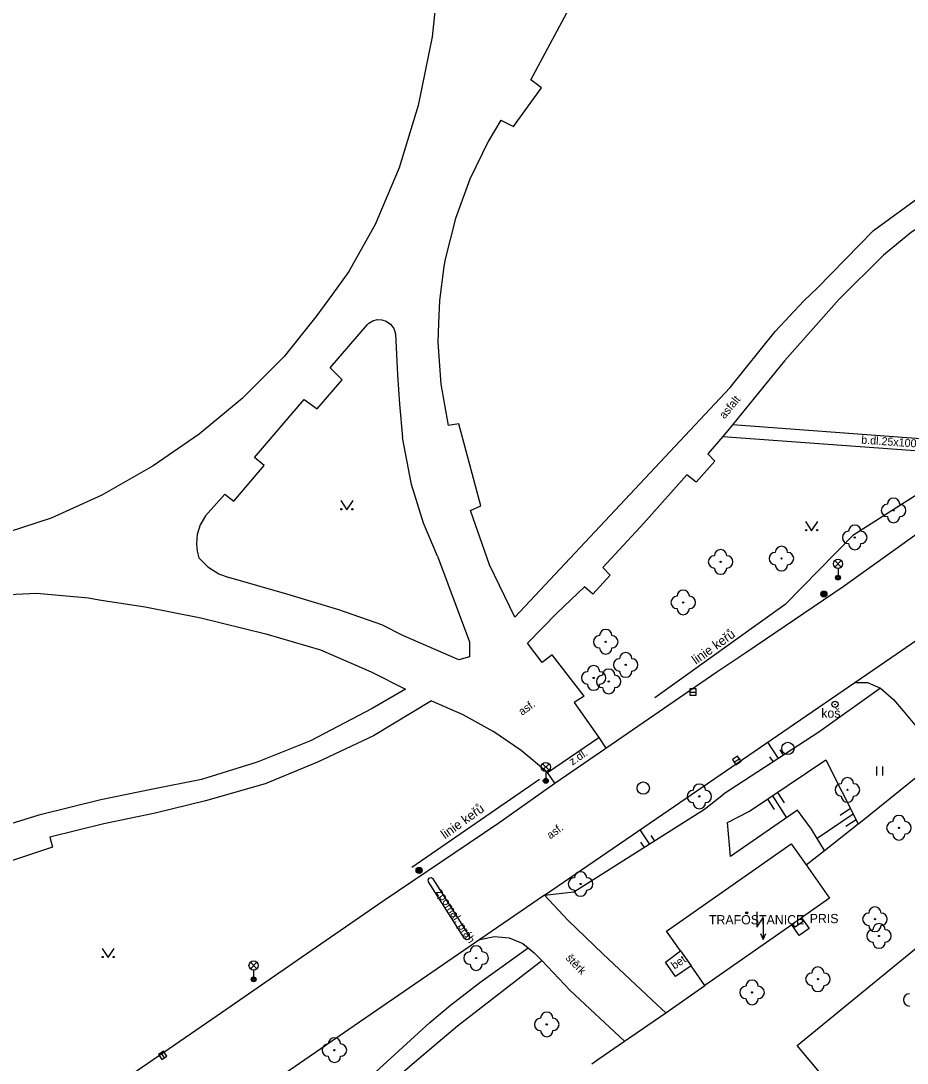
# Model space of a CAD drawing. Extents: x -600391 to -599491, y -1160176 to -1159402.
# Drawn here: x -599867.1 to -599795.1, y -1159818.9 to -1159734.3 of the extents above; entities that cross this region are included whole.
import ezdxf

# ---------------------------------------------------------------- set-up
doc = ezdxf.new("R2010")
doc.units = 0
for name, color, linetype in [('Level 10', 7, 'Continuous'), ('Level 11', 7, 'Continuous'), ('Level 14', 7, 'Continuous'), ('Level 15', 7, 'Continuous'), ('Level 22', 7, 'Continuous'), ('Level 24', 7, 'Continuous'), ('Level 25', 7, 'Continuous'), ('Level 27', 7, 'Continuous'), ('Level 33', 7, 'Continuous'), ('Level 36', 7, 'Continuous'), ('Level 39', 7, 'Continuous'), ('Level 40', 7, 'Continuous'), ('Level 41', 7, 'Continuous'), ('Level 42', 7, 'Continuous'), ('Level 5', 7, 'Continuous'), ('Level 6', 7, 'Continuous'), ('Level 7', 7, 'Continuous')]:
    doc.layers.add(name, color=color, linetype=linetype)

msp = doc.modelspace()

# ---------------------------------------------------------------- linework, layer by layer
at = {"layer": 'Level 10'}
for points in [[(-599808.21, -1159785.55), (-599800.32, -1159780.19), (-599794.3, -1159775.91), (-599787.23, -1159771.05), (-599784.13, -1159768.94), (-599778.44, -1159765.03), (-599768.71, -1159758.42)], [(-599799.36, -1159788), (-599796.44, -1159785.99), (-599794.35, -1159784.56)], [(-599819.57, -1159793.32), (-599810.56, -1159787.13), (-599808.21, -1159785.55)], [(-599824.55, -1159805.27), (-599814.96, -1159798.69), (-599804.25, -1159791.36), (-599799.36, -1159788)], [(-599823.72, -1159796.16), (-599819.57, -1159793.32)], [(-599828.35, -1159799.44), (-599823.72, -1159796.16)], [(-599908.3, -1159854.16), (-599900.65, -1159848.98), (-599894.29, -1159844.6), (-599887.33, -1159839.84), (-599885.81, -1159838.8), (-599882.41, -1159836.47), (-599875.58, -1159831.8), (-599869.53, -1159827.62), (-599863.69, -1159823.65), (-599851.15, -1159815.03), (-599844.29, -1159810.29), (-599837.59, -1159805.67), (-599828.35, -1159799.44)], [(-599824.55, -1159805.27), (-599829.8, -1159808.85)], [(-599829.8, -1159808.85), (-599833.71, -1159811.54), (-599840.45, -1159816.16), (-599841.86, -1159817.13), (-599847.4, -1159820.94), (-599859.59, -1159829.34), (-599865.66, -1159833.47), (-599871.32, -1159837.37), (-599872.61, -1159838.25), (-599875.68, -1159840.38)]]:
    msp.add_lwpolyline(points, dxfattribs=at)
at = {"layer": 'Level 11'}
for points in [[(-599825.68, -1159739.07), (-599808.27, -1159706.65)], [(-599833.2, -1159730.96), (-599833.68, -1159735.57)], [(-599802.431, -1159755.969), (-599797.836, -1159751.293), (-599792.937, -1159747.718), (-599786.619, -1159744.298), (-599777.836, -1159740.23), (-599771.18, -1159737.919), (-599762.16, -1159735.85), (-599761.815, -1159735.78), (-599749.65, -1159733.31)], [(-599833.68, -1159735.57), (-599834.82, -1159741.14)], [(-599763.12, -1159738.07), (-599769.115, -1159739.429), (-599774.939, -1159741.401), (-599780.117, -1159743.404), (-599785.263, -1159745.9), (-599790.286, -1159748.643), (-599794.755, -1159751.447), (-599797.035, -1159753.296), (-599800.641, -1159756.871), (-599805.08, -1159761.88)], [(-599824.81, -1159739.72), (-599825.68, -1159739.07)], [(-599827.07, -1159742.85), (-599824.81, -1159739.72)], [(-599834.82, -1159741.14), (-599836.35, -1159746.22)], [(-599828.1, -1159742.33), (-599829.14, -1159744.07), (-599830.63, -1159747.12), (-599831.79, -1159750.32), (-599832.62, -1159753.62), (-599832.73, -1159754.21), (-599833.09, -1159756.99), (-599833.16, -1159758.81)], [(-599828.1, -1159742.33), (-599827.07, -1159742.85)], [(-599836.35, -1159746.22), (-599838.31, -1159750.81)], [(-599838.31, -1159750.81), (-599840.45, -1159754.64)], [(-599840.45, -1159754.64), (-599841.775, -1159756.466), (-599843.12, -1159758.32)], [(-599809.48, -1159764.05), (-599805.84, -1159759.51), (-599803.5, -1159757), (-599802.43, -1159755.97)], [(-599843.12, -1159758.32), (-599845.71, -1159761.52)], [(-599841.96, -1159762.45), (-599838.923, -1159758.918), (-599838.83, -1159758.81)], [(-599838.83, -1159758.81), (-599838.51, -1159758.62), (-599838.15, -1159758.53), (-599837.78, -1159758.54), (-599837.43, -1159758.65), (-599837.07, -1159758.9), (-599836.88, -1159759.15), (-599836.8, -1159759.26), (-599836.67, -1159759.68)], [(-599833.16, -1159758.81), (-599833.21, -1159760.39), (-599832.98, -1159763.78), (-599832.39, -1159767.12)], [(-599836.67, -1159759.68), (-599836.49, -1159763.02)], [(-599845.71, -1159761.52), (-599849.1, -1159764.95)], [(-599805.08, -1159761.88), (-599809.29, -1159767.07)], [(-599840.99, -1159763.42), (-599841.96, -1159762.45)], [(-599836.49, -1159763.02), (-599836.33, -1159765.4)], [(-599843.02, -1159765.78), (-599840.99, -1159763.42)], [(-599826.96, -1159782.68), (-599809.48, -1159764.05)], [(-599849.1, -1159764.95), (-599852.6, -1159767.83)], [(-599848.1, -1159769.72), (-599844.08, -1159765.01)], [(-599844.08, -1159765.01), (-599843.02, -1159765.78)], [(-599836.33, -1159765.4), (-599836.1, -1159768.11)], [(-599831.51, -1159767), (-599832.39, -1159767.12)], [(-599829.72, -1159773.66), (-599831.51, -1159767)], [(-599809.29, -1159767.07), (-599810.09, -1159768.01)], [(-599784.13, -1159768.94), (-599794.77, -1159768.15), (-599809.29, -1159767.07)], [(-599852.6, -1159767.83), (-599856.34, -1159770.39)], [(-599833.24, -1159777.75), (-599834.39, -1159775.05), (-599835.37, -1159771.91), (-599836.1, -1159768.11)], [(-599810.09, -1159768.01), (-599811.31, -1159769.43)], [(-599810.09, -1159768.01), (-599794.85, -1159769.14), (-599787.16, -1159769.71), (-599787.23, -1159771.05)], [(-599847.32, -1159770.38), (-599848.1, -1159769.72)], [(-599811.31, -1159769.43), (-599810.74, -1159770.03)], [(-599856.34, -1159770.39), (-599860.51, -1159772.78)], [(-599849.79, -1159773.28), (-599847.32, -1159770.38)], [(-599790.37, -1159770.24), (-599799.52, -1159776.07), (-599805.03, -1159781.66), (-599815.61, -1159789.24)], [(-599810.74, -1159770.03), (-599812.26, -1159771.74)], [(-599813.01, -1159771.14), (-599816.49, -1159775.06)], [(-599812.26, -1159771.74), (-599813.01, -1159771.14)], [(-599860.51, -1159772.78), (-599864.62, -1159774.66)], [(-599852.1, -1159774.46), (-599850.53, -1159772.7)], [(-599850.53, -1159772.7), (-599849.79, -1159773.28)], [(-599830.58, -1159774.02), (-599829.72, -1159773.66)], [(-599829.04, -1159778.44), (-599830.58, -1159774.02)], [(-599864.62, -1159774.66), (-599868.04, -1159775.77)], [(-599852.1, -1159774.46), (-599852.52, -1159775.18), (-599852.77, -1159775.97), (-599852.79, -1159776.31)], [(-599816.49, -1159775.06), (-599819.82, -1159778.65)], [(-599852.79, -1159776.31), (-599852.83, -1159776.8), (-599852.77, -1159777.34), (-599852.63, -1159777.87)], [(-599852.63, -1159777.87), (-599851.89, -1159778.61), (-599851.01, -1159779.17), (-599850.19, -1159779.48)], [(-599833.24, -1159777.75), (-599830.64, -1159784.68)], [(-599826.96, -1159782.68), (-599829.04, -1159778.44)], [(-599819.82, -1159778.65), (-599819.22, -1159779.29)], [(-599845.47, -1159780.82), (-599850.19, -1159779.48)], [(-599819.22, -1159779.29), (-599820.65, -1159780.83)], [(-599870.3, -1159780.95), (-599865.81, -1159780.73)], [(-599865.81, -1159780.73), (-599861.58, -1159781.13)], [(-599821.32, -1159780.22), (-599823.57, -1159782.37)], [(-599820.65, -1159780.83), (-599821.32, -1159780.22)], [(-599861.58, -1159781.13), (-599860.73, -1159781.27)], [(-599860.73, -1159781.27), (-599856.98, -1159781.86)], [(-599841.25, -1159782.09), (-599845.47, -1159780.82)], [(-599856.98, -1159781.86), (-599852.46, -1159782.74)], [(-599837.77, -1159783.31), (-599841.25, -1159782.09)], [(-599823.57, -1159782.37), (-599825.94, -1159784.79)], [(-599852.46, -1159782.74), (-599847.2, -1159784.03)], [(-599836.06, -1159784.19), (-599837.77, -1159783.31)], [(-599847.2, -1159784.03), (-599842.76, -1159785.34)], [(-599831.53, -1159786.14), (-599836.06, -1159784.19)], [(-599830.64, -1159784.68), (-599830.64, -1159785.92)], [(-599821.34, -1159789.09), (-599823.95, -1159785.76), (-599824.75, -1159786.38), (-599825.94, -1159784.79)], [(-599842.76, -1159785.34), (-599838.63, -1159787.14)], [(-599830.64, -1159785.92), (-599831.53, -1159786.14)], [(-599838.63, -1159787.14), (-599835.84, -1159788.54)], [(-599799.36, -1159788), (-599798.33, -1159788), (-599797.28, -1159788.44)], [(-599835.84, -1159788.54), (-599838.56, -1159790.11)], [(-599821.34, -1159789.09), (-599822.15, -1159789.61)], [(-599797.28, -1159788.44), (-599796.23, -1159789.36)], [(-599838.56, -1159790.11), (-599843.55, -1159792.74)], [(-599833.73, -1159789.47), (-599838.44, -1159792.31)], [(-599833.73, -1159789.47), (-599831.19, -1159790.59), (-599828.76, -1159791.95)], [(-599822.15, -1159789.61), (-599820.15, -1159792.46)], [(-599796.23, -1159789.36), (-599795.44, -1159790.29), (-599792.33, -1159794.03)], [(-599838.44, -1159792.31), (-599843, -1159794.46)], [(-599826.46, -1159793.52), (-599828.76, -1159791.95)], [(-599824.32, -1159795.29), (-599820.15, -1159792.46)], [(-599820.15, -1159792.46), (-599819.57, -1159793.32)], [(-599843.55, -1159792.74), (-599847.9, -1159794.47)], [(-599824.32, -1159795.29), (-599826.46, -1159793.52)], [(-599847.9, -1159794.47), (-599852.4, -1159795.88)], [(-599843, -1159794.46), (-599847.24, -1159796.22)], [(-599852.4, -1159795.88), (-599856.49, -1159796.68)], [(-599824.98, -1159795.88), (-599835.33, -1159803.01)], [(-599823.72, -1159796.16), (-599824.32, -1159795.29)], [(-599856.49, -1159796.68), (-599860.59, -1159797.51)], [(-599847.24, -1159796.22), (-599852.08, -1159797.6)], [(-599860.59, -1159797.51), (-599865.63, -1159798.77)], [(-599852.08, -1159797.6), (-599856.16, -1159798.59)], [(-599865.63, -1159798.77), (-599870.19, -1159800.17)], [(-599856.16, -1159798.59), (-599860.35, -1159799.47)], [(-599860.35, -1159799.47), (-599864.73, -1159800.54)], [(-599864.73, -1159800.54), (-599864.51, -1159801.35)], [(-599864.51, -1159801.35), (-599869.42, -1159802.99)], [(-599833.98, -1159804.17), (-599834.01, -1159804), (-599833.91, -1159803.86), (-599833.74, -1159803.83), (-599833.6, -1159803.93)], [(-599831.05, -1159808.78), (-599832.52, -1159806.47), (-599833.98, -1159804.17)], [(-599830.67, -1159808.54), (-599833.6, -1159803.93)], [(-599822.67, -1159807.28), (-599824.55, -1159805.27)], [(-599804.04, -1159817.47), (-599789.44, -1159805.51), (-599769.22, -1159829.91), (-599783.57, -1159841.92), (-599804.04, -1159817.47)], [(-599819.82, -1159810.03), (-599822.67, -1159807.28)], [(-599803.7, -1159807.11), (-599803.07, -1159807.97), (-599803.87, -1159808.52), (-599804.49, -1159807.66)], [(-599830.67, -1159808.54), (-599830.64, -1159808.71), (-599830.74, -1159808.85), (-599830.91, -1159808.88), (-599831.05, -1159808.78)], [(-599829.8, -1159808.85), (-599828.63, -1159808.61), (-599827.43, -1159808.72), (-599826.33, -1159809.17), (-599825.9, -1159809.52), (-599825.4, -1159809.93)], [(-599866.12, -1159837.06), (-599862.47, -1159834.72), (-599860.67, -1159833.86), (-599859.46, -1159833.32), (-599857.84, -1159833.01), (-599855.46, -1159832.52), (-599853.04, -1159831.93), (-599850.57, -1159830.85), (-599848.68, -1159829.96), (-599846.44, -1159828.29), (-599844.42, -1159826.27), (-599842.35, -1159823.8), (-599840.83, -1159821.92), (-599839.52, -1159820.75), (-599833.86, -1159815.59), (-599832.2, -1159814.19), (-599829.82, -1159812.35), (-599825.9, -1159809.52)], [(-599818.07, -1159817.11), (-599822.47, -1159812.99), (-599824.79, -1159810.57), (-599825.4, -1159809.93)], [(-599819.82, -1159810.03), (-599815.41, -1159814.15), (-599814.72, -1159814.8)], [(-599812.66, -1159810.99), (-599813.93, -1159811.86), (-599814.73, -1159810.71), (-599813.52, -1159809.77)], [(-599865.24, -1159838.25), (-599861.66, -1159836.02), (-599859.95, -1159835.07), (-599858.11, -1159834.54), (-599856.5, -1159834.18), (-599854.92, -1159833.95), (-599853.44, -1159833.59), (-599851.47, -1159833.01), (-599849.04, -1159831.89), (-599847.29, -1159830.99), (-599845.36, -1159829.42), (-599842.98, -1159826.9), (-599841.05, -1159824.61), (-599839.75, -1159822.86), (-599837.95, -1159821.29), (-599835.12, -1159818.82), (-599831.62, -1159815.86), (-599824.79, -1159810.57)]]:
    msp.add_lwpolyline(points, dxfattribs=at)
at = {"layer": 'Level 14'}
for points in [[(-599797.28, -1159788.44), (-599802.29, -1159792.03), (-599810.03, -1159797.07)], [(-599809.46, -1159802.11), (-599809.69, -1159799.35), (-599807.91, -1159798.45), (-599801.73, -1159794.26), (-599799.08, -1159799.46)], [(-599811.58, -1159798.28), (-599810.03, -1159797.07)], [(-599824.55, -1159805.27), (-599822.19, -1159804.99), (-599811.58, -1159798.28)], [(-599801.82, -1159801.62), (-599802.88, -1159799.91), (-599804.03, -1159798.36), (-599809.46, -1159802.11)]]:
    msp.add_lwpolyline(points, dxfattribs=at)
at = {"layer": 'Level 15'}
for points in [[(-599805.56, -1159794.16), (-599806.43, -1159792.85)], [(-599805.15, -1159793.89), (-599805.42, -1159793.47)], [(-599805.98, -1159794.44), (-599806.26, -1159794.02)], [(-599806.46, -1159797.47), (-599805.92, -1159798.31)], [(-599806.05, -1159797.19), (-599804.91, -1159798.97)], [(-599805.64, -1159796.91), (-599805.1, -1159797.75)], [(-599799.71, -1159798.23), (-599800.55, -1159798.79)], [(-599799.49, -1159798.68), (-599802.41, -1159800.66)], [(-599799.26, -1159799.13), (-599800.09, -1159799.69)], [(-599816.04, -1159801.1), (-599816.8, -1159799.95)], [(-599816.45, -1159801.38), (-599816.74, -1159800.95)], [(-599815.62, -1159800.82), (-599815.89, -1159800.42)]]:
    msp.add_lwpolyline(points, dxfattribs=at)
at = {"layer": 'Level 22'}
for centre in [(-599796.22, -1159774.02), (-599799.37, -1159776.22), (-599810.26, -1159778.2), (-599805.32, -1159777.93), (-599813.3, -1159781.49), (-599819.59, -1159784.69), (-599817.97, -1159786.56), (-599820.57, -1159787.62), (-599819.35, -1159787.91), (-599799.96, -1159796.71), (-599811.99, -1159797.24), (-599795.78, -1159799.79), (-599821.63, -1159804.35), (-599797.73, -1159807.21), (-599797.4, -1159808.57), (-599830.11, -1159810.36), (-599802.36, -1159812.08), (-599807.71, -1159813.15), (-599824.38, -1159815.75), (-599841.62, -1159817.84)]:
    msp.add_circle(centre, 0.05, dxfattribs=at)
for centre, start, end in [((-599796.22, -1159773.52), 0, 180), ((-599796.72, -1159774.02), 90, 270), ((-599795.72, -1159774.02), 270, 90), ((-599796.22, -1159774.52), 180, 0), ((-599799.87, -1159776.22), 90, 270), ((-599799.37, -1159775.72), 0, 180), ((-599798.87, -1159776.22), 270, 90), ((-599810.26, -1159777.7), 0, 180), ((-599805.82, -1159777.93), 90, 270), ((-599805.32, -1159777.43), 0, 180), ((-599804.82, -1159777.93), 270, 90), ((-599799.37, -1159776.72), 180, 0), ((-599810.76, -1159778.2), 90, 270), ((-599809.76, -1159778.2), 270, 90), ((-599810.26, -1159778.7), 180, 0), ((-599805.32, -1159778.43), 180, 0), ((-599813.3, -1159780.99), 0, 180), ((-599813.8, -1159781.49), 90, 270), ((-599812.8, -1159781.49), 270, 90), ((-599813.3, -1159781.99), 180, 0), ((-599820.09, -1159784.69), 90, 270), ((-599819.59, -1159784.19), 0, 180), ((-599819.09, -1159784.69), 270, 90), ((-599819.59, -1159785.19), 180, 0), ((-599817.97, -1159786.06), 0, 180), ((-599820.57, -1159787.12), 0, 180), ((-599818.47, -1159786.56), 90, 270), ((-599817.47, -1159786.56), 270, 90), ((-599821.07, -1159787.62), 90, 270), ((-599819.85, -1159787.91), 90, 270), ((-599820.07, -1159787.62), 270, 90), ((-599819.35, -1159787.41), 0, 180), ((-599818.85, -1159787.91), 270, 90), ((-599817.97, -1159787.06), 180, 0), ((-599820.57, -1159788.12), 180, 0), ((-599819.35, -1159788.41), 180, 0), ((-599799.96, -1159796.21), 0, 180), ((-599812.49, -1159797.24), 90, 270), ((-599811.99, -1159796.74), 0, 180), ((-599811.49, -1159797.24), 270, 90), ((-599800.46, -1159796.71), 90, 270), ((-599799.46, -1159796.71), 270, 90), ((-599811.99, -1159797.74), 180, 0), ((-599799.96, -1159797.21), 180, 0), ((-599796.28, -1159799.79), 90, 270), ((-599795.78, -1159799.29), 0, 180), ((-599795.28, -1159799.79), 270, 90), ((-599795.78, -1159800.29), 180, 0), ((-599821.63, -1159803.85), 0, 180), ((-599822.13, -1159804.35), 90, 270), ((-599821.13, -1159804.35), 270, 90), ((-599821.63, -1159804.85), 180, 0), ((-599798.23, -1159807.21), 90, 270), ((-599797.73, -1159806.71), 0, 180), ((-599797.23, -1159807.21), 270, 90), ((-599797.73, -1159807.71), 180, 0), ((-599797.4, -1159808.07), 0, 180), ((-599797.9, -1159808.57), 90, 270), ((-599796.9, -1159808.57), 270, 90), ((-599830.11, -1159809.86), 0, 180), ((-599797.4, -1159809.07), 180, 0), ((-599830.61, -1159810.36), 90, 270), ((-599829.61, -1159810.36), 270, 90), ((-599830.11, -1159810.86), 180, 0), ((-599802.36, -1159811.58), 0, 180), ((-599802.86, -1159812.08), 90, 270), ((-599801.86, -1159812.08), 270, 90), ((-599808.21, -1159813.15), 90, 270), ((-599807.71, -1159812.65), 0, 180), ((-599807.21, -1159813.15), 270, 90), ((-599802.36, -1159812.58), 180, 0), ((-599807.71, -1159813.65), 180, 0), ((-599794.92, -1159813.76), 90, 270), ((-599824.88, -1159815.75), 90, 270), ((-599824.38, -1159815.25), 0, 180), ((-599823.88, -1159815.75), 270, 90), ((-599824.38, -1159816.25), 180, 0), ((-599841.62, -1159817.34), 0, 180), ((-599842.12, -1159817.84), 90, 270), ((-599841.12, -1159817.84), 270, 90), ((-599841.62, -1159818.34), 180, 0)]:
    msp.add_arc(centre, 0.5, start, end, dxfattribs=at)
at = {"layer": 'Level 24'}
for points in [[(-599804.2, -1159807.85), (-599804.39, -1159807.59)], [(-599803.74, -1159807.14), (-599803.56, -1159807.4), (-599804.2, -1159807.85)]]:
    msp.add_lwpolyline(points, dxfattribs=at)
at = {"layer": 'Level 25'}
for centre, radius in [((-599801.88, -1159780.82), 0.25), ((-599801.88, -1159780.82), 0.2), ((-599801.88, -1159780.82), 0.15), ((-599801.88, -1159780.82), 0.1), ((-599801.88, -1159780.82), 0.05), ((-599800.97, -1159789.77), 0.25), ((-599800.97, -1159789.77), 0.0303), ((-599834.74, -1159803.25), 0.25), ((-599834.74, -1159803.25), 0.2), ((-599834.74, -1159803.25), 0.15), ((-599834.74, -1159803.25), 0.1), ((-599834.74, -1159803.25), 0.05)]:
    msp.add_circle(centre, radius, dxfattribs=at)
at = {"layer": 'Level 27'}
for p, q in [((-599812.76, -1159788.77), (-599812.26, -1159788.77)), ((-599809.156, -1159794.461), (-599808.744, -1159794.179)), ((-599855.705, -1159818.05), (-599855.435, -1159818.47))]:
    msp.add_line(p, q, dxfattribs=at)
for points in [[(-599812.76, -1159789.02), (-599812.26, -1159789.02), (-599812.26, -1159788.52), (-599812.76, -1159788.52)], [(-599809.015, -1159794.668), (-599808.602, -1159794.385), (-599808.885, -1159793.972), (-599809.298, -1159794.255)], [(-599855.915, -1159818.185), (-599855.645, -1159818.605), (-599855.225, -1159818.335), (-599855.495, -1159817.915)]]:
    msp.add_lwpolyline(points, close=True, dxfattribs=at)
for centre in [(-599804.8, -1159793.34), (-599816.54, -1159796.57)]:
    msp.add_circle(centre, 0.5, dxfattribs=at)
at = {"layer": 'Level 33'}
for p, q in [((-599800.995, -1159778.62), (-599800.465, -1159778.09)), ((-599800.995, -1159778.09), (-599800.465, -1159778.62)), ((-599800.73, -1159778.73), (-599800.73, -1159779.48)), ((-599824.725, -1159795.12), (-599824.195, -1159794.59)), ((-599824.725, -1159794.59), (-599824.195, -1159795.12)), ((-599824.46, -1159795.23), (-599824.46, -1159795.98)), ((-599848.445, -1159811.23), (-599847.915, -1159810.7)), ((-599848.445, -1159810.7), (-599847.915, -1159811.23)), ((-599848.18, -1159811.34), (-599848.18, -1159812.09))]:
    msp.add_line(p, q, dxfattribs=at)
for centre, radius in [((-599800.73, -1159778.355), 0.375), ((-599800.73, -1159779.48), 0.2), ((-599800.73, -1159779.48), 0.145), ((-599800.73, -1159779.48), 0.0876), ((-599824.46, -1159794.855), 0.375), ((-599824.46, -1159795.98), 0.2), ((-599824.46, -1159795.98), 0.145), ((-599824.46, -1159795.98), 0.0876), ((-599848.18, -1159810.965), 0.375), ((-599848.18, -1159812.09), 0.2), ((-599848.18, -1159812.09), 0.145), ((-599848.18, -1159812.09), 0.0876)]:
    msp.add_circle(centre, radius, dxfattribs=at)
at = {"layer": 'Level 36'}
for p, q in [((-599797.584, -1159795.553), (-599797.584, -1159794.803)), ((-599797.084, -1159795.553), (-599797.084, -1159794.803))]:
    msp.add_line(p, q, dxfattribs=at)
for points in [[(-599841.11, -1159773.23), (-599840.61, -1159773.98), (-599840.11, -1159773.23)], [(-599803.37, -1159774.92), (-599802.87, -1159775.67), (-599802.37, -1159774.92)], [(-599807.31, -1159806.6), (-599807.31, -1159807.85), (-599806.81, -1159807.1), (-599806.81, -1159808.85)], [(-599807.029, -1159808.361), (-599806.81, -1159808.85), (-599806.591, -1159808.361)], [(-599860.49, -1159809.58), (-599859.99, -1159810.33), (-599859.49, -1159809.58)]]:
    msp.add_lwpolyline(points, dxfattribs=at)
for centre in [(-599841.06, -1159773.93), (-599840.161, -1159773.93), (-599803.32, -1159775.62), (-599802.421, -1159775.62), (-599860.44, -1159810.28), (-599859.541, -1159810.28)]:
    msp.add_circle(centre, 0.05, dxfattribs=at)
at = {"layer": 'Level 39'}
for radius in [0.09, 0.0398]:
    msp.add_circle((-599808.14, -1159806.69), radius, dxfattribs=at)
at = {"layer": 'Level 5'}
for points in [[(-599814.66, -1159808.18), (-599804.53, -1159801.08)], [(-599804.53, -1159801.08), (-599803.32, -1159802.8)], [(-599803.32, -1159802.8), (-599801.42, -1159805.51)], [(-599801.42, -1159805.51), (-599803.7, -1159807.11)], [(-599804.49, -1159807.66), (-599811.53, -1159812.59)], [(-599803.7, -1159807.11), (-599803.74, -1159807.14), (-599804.39, -1159807.59), (-599804.49, -1159807.66)], [(-599813.52, -1159809.77), (-599814.66, -1159808.18)], [(-599813.52, -1159809.77), (-599812.66, -1159810.99)], [(-599811.53, -1159812.59), (-599812.66, -1159810.99)]]:
    msp.add_lwpolyline(points, dxfattribs=at)
at = {"layer": 'Level 6'}
msp.add_lwpolyline([(-599813.52, -1159809.77), (-599812.66, -1159810.99)], dxfattribs=at)
at = {"layer": 'Level 7'}
for points in [[(-599799.08, -1159799.46), (-599799.04, -1159799.43), (-599792.33, -1159794.03)], [(-599801.82, -1159801.62), (-599799.08, -1159799.46)], [(-599803.32, -1159802.8), (-599801.82, -1159801.62)], [(-599814.72, -1159814.8), (-599811.53, -1159812.59)], [(-599818.07, -1159817.11), (-599814.72, -1159814.8)], [(-599820.14, -1159818.54), (-599818.07, -1159817.11)], [(-599820.73, -1159818.95), (-599820.14, -1159818.54)]]:
    msp.add_lwpolyline(points, dxfattribs=at)

# ---------------------------------------------------------------- texts
at = {"layer": 'Level 40'}
for s, rotation, p in [('asfalt', 50.56, (-599809.94, -1159766.64)), ('b.dl.25x100', 356, (-599798.86, -1159768.6)), ('asf.', 36.4574, (-599826.38, -1159790.71)), ('z.dl.', 34.19277, (-599822.3, -1159794.75)), ('asf.', 36.4574, (-599824.09, -1159800.74)), ('štěrk', 313.76, (-599822.88, -1159810.41)), ('bet.', 34.19, (-599814.01, -1159811.31))]:
    msp.add_text(s, height=0.65, rotation=rotation, dxfattribs=at).set_placement(p)
at = {"layer": 'Level 41'}
for s, p in [('TRAFOSTANICE', (-599811.21, -1159807.63)), ('PRIS', (-599803.03, -1159807.53))]:
    msp.add_text(s, height=0.75, dxfattribs=at).set_placement(p)
at = {"layer": 'Level 42'}
for s, height, rotation, p in [('linie keřů', 0.75, 35.62, (-599812.26, -1159786.56)), ('linie keřů', 0.75, 35.62, (-599832.64, -1159800.73)), ('zpomal. práh', 0.65, 302.73242, (-599833.4, -1159805))]:
    msp.add_text(s, height=height, rotation=rotation, dxfattribs=at).set_placement(p)
msp.add_text('koš', height=0.75, dxfattribs=at).set_placement((-599802.09, -1159790.85))

doc.saveas('drawing.dxf')
